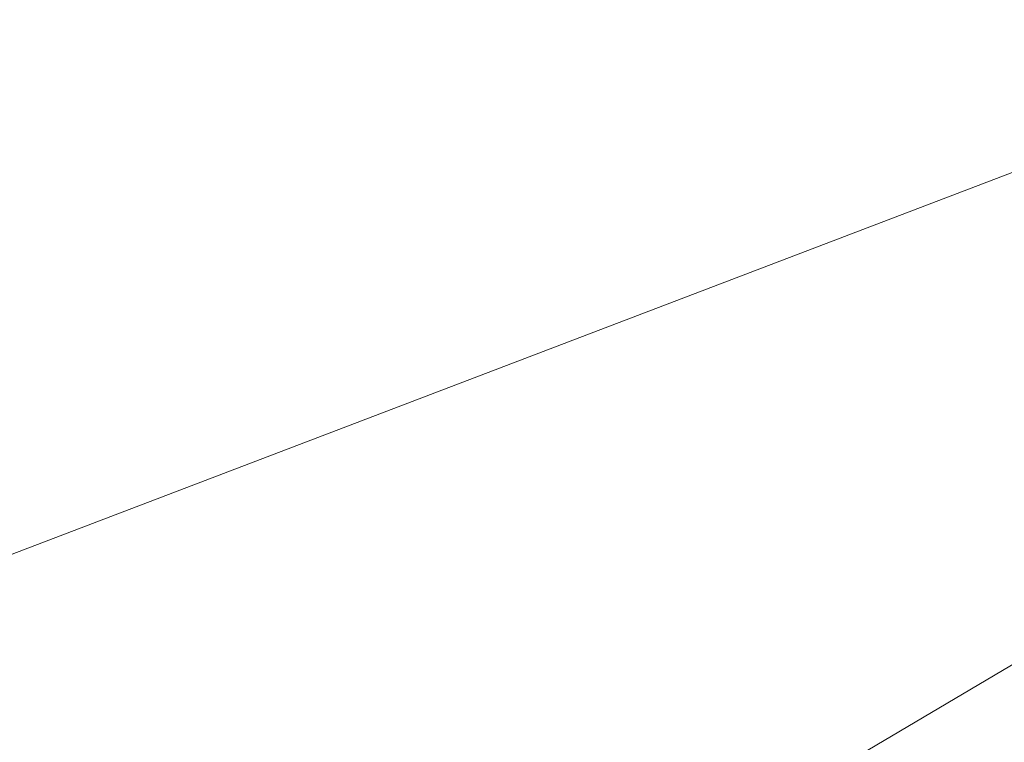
# Model space of a CAD drawing. Extents: x 1620613 to 1693141, y 557269 to 607790.
# Tile 285 of 656: x 1620813.685 to 1620814.223, y 607304.805 to 607305.2. Entities that reach past the tile are written whole.
import ezdxf

# ---------------------------------------------------------------- set-up
doc = ezdxf.new("R2010")
doc.units = 0
doc.header["$LTSCALE"] = 10
doc.header["$MEASUREMENT"] = 0
doc.linetypes.add('DGN Style 2', pattern=[7.346996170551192, 4.408197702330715, -2.938798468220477])
doc.linetypes.add('DGN Style 3', pattern=[10.28579463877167, 7.346996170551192, -2.938798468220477])
for name, color, linetype, lineweight in [('DR_X_Text', 7, 'Continuous', 0), ('DT_X_Contour_Minor', 136, 'DGN Style 3', 0), ('SV_X_Top_of_Bank', 97, 'DGN Style 2', 0)]:
    doc.layers.add(name, color=color, linetype=linetype, lineweight=lineweight)
doc.styles.get("Standard").update_dxf_attribs({"font": 'arial.ttf'})
doc.styles.add('Style-Arial', font='arial.ttf')
doc.dimstyles.get("Standard").update_dxf_attribs({"dimtxt": 0.18, "dimasz": 0.18, "dimexe": 0.18, "dimexo": 0.0625, "dimgap": 0.09, "dimtad": 0, "dimtih": 1, "dimtoh": 1, "dimdec": 4, "dimzin": 0, "dimdsep": 46, "dimtxsty": 'Standard', "dimcen": 0.09, "dimadec": 0, "dimazin": 0, "dimtfac": 1, "dimtdec": 4, "dimtofl": 0, "dimtmove": 0, "dimatfit": 3, "dimfxl": 1, "dimtolj": 1, "dimtzin": 0, "dimarcsym": 0})

# ---------------------------------------------------------------- blocks, each defined once
blk = doc.blocks.new('*U1004')
at = {"layer": 'DT_X_Contour_Minor', "transparency": 33554559, "elevation": 0.2000414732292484, "flags": 128}
blk.add_lwpolyline([(-15.21616715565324, 53.13950447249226), (-19.81874134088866, 49.86354265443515), (-20.72156229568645, 49.22141635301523), (-21.45749336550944, 48.69902108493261), (-22.02653455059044, 48.29635685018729), (-22.42868585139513, 48.01342364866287), (-23.27856947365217, 47.41857648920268), (-23.80416834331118, 46.98556298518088), (-24.74355223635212, 46.13265784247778), (-26.09672115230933, 44.85986106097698), (-27.86367509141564, 43.16717264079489), (-33.12726562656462, 38.09348133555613), (-34.87997650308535, 36.41065848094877), (-36.19041623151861, 35.16745839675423), (-37.05858481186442, 34.36388108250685), (-37.48448224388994, 33.99992653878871), (-38.03051386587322, 33.61554478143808), (-38.21858775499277, 33.48693160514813), (-38.37328570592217, 33.38937839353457), (-38.49460771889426, 33.32288514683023), (-38.5825537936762, 33.28745186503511), (-38.77257540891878, 33.23437640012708), (-38.88521126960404, 33.17604471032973), (-39.08060264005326, 33.04085623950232), (-39.3587495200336, 32.82881098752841), (-39.71965190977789, 32.53990895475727), (-40.79239896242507, 31.66702782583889), (-41.21281239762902, 31.37527341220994), (-41.66949241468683, 31.15467101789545), (-42.16243901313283, 31.00522064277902), (-42.6916521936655, 30.92692228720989), (-44.15124278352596, 30.8129960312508), (-44.65910627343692, 30.77541925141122), (-45.08800380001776, 30.74813360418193), (-45.43793536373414, 30.73113908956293), (-45.7089009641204, 30.72443570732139), (-46.78915318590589, 30.71716589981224), (-50.25550565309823, 29.22997960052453), (-51.06818505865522, 28.88110715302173), (-52.02064364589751, 28.47185536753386), (-53.11288141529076, 28.00222424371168), (-54.34489836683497, 27.47221378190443), (-57.81664914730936, 25.97834676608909), (-59.108489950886, 25.4196177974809), (-60.38019927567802, 24.86383115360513), (-61.63177712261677, 24.31098683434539), (-62.86322349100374, 23.76108483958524), (-66.12023850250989, 22.29860262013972), (-67.36429721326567, 21.74074830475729), (-68.65371208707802, 21.16404702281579), (-69.9884831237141, 20.56849877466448), (-71.36861032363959, 19.95410356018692), (-75.10942440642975, 18.29058703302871), (-76.51567851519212, 17.66446206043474), (-77.92883027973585, 17.03372453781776), (-79.34887969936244, 16.39837446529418), (-80.77582677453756, 15.75841184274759), (-84.59021584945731, 14.04569478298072), (-85.96780275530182, 13.42649090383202), (-87.23977166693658, 12.8534170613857), (-88.40612258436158, 12.32647325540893), (-89.46685550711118, 11.84565948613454), (-92.15465264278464, 10.62499615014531), (-93.16140094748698, 10.16824392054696), (-94.16579800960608, 9.713484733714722), (-95.16784382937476, 9.260718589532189), (-96.16753840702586, 8.809945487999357), (-98.83025562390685, 7.610541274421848), (-99.75191201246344, 7.19545492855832), (-100.5198432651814, 6.84974905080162), (-101.1340493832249, 6.573423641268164), (-101.5945303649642, 6.366478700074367), (-102.6175128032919, 5.907132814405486), (-103.011255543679, 5.728681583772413), (-103.425246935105, 5.537837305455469), (-103.8594869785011, 5.334599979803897), (-104.3139756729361, 5.1189696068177), (-105.5529437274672, 4.527431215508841), (-105.9805033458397, 4.32358178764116), (-106.3339561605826, 4.1556872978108), (-106.613302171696, 4.023747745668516), (-106.818541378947, 3.927763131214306), (-107.2670368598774, 3.719744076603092), (-107.4843943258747, 3.619638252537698), (-107.8000951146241, 3.475335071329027), (-108.2141392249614, 3.286834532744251), (-108.7265266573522, 3.054136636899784), (-110.2240175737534, 2.374679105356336), (-110.7152033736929, 2.152073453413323), (-111.0656425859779, 1.993849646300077), (-111.2753352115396, 1.900007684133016), (-111.3442812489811, 1.870547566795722), (-111.3404752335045, 1.87782971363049), (-111.3429190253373, 1.878463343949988), (-111.3531049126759, 1.874902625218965), (-111.371032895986, 1.867147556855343), (-111.3967029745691, 1.855198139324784), (-111.4754793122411, 1.817740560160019), (-111.5018743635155, 1.805381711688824), (-111.5219772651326, 1.796398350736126), (-111.5357880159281, 1.79079047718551), (-111.5433066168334, 1.788558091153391), (-111.5549666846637, 1.787105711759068), (-111.5624210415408, 1.784814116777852), (-111.5760390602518, 1.779028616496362), (-111.5958207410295, 1.769749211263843), (-111.6217660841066, 1.756975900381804), (-111.6991718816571, 1.718255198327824), (-111.7342200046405, 1.700687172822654), (-111.7813100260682, 1.677023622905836), (-111.8404419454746, 1.647264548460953), (-111.9116157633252, 1.611409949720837), (-112.2718580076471, 1.429865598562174), (-113.0350606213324, -0.2474059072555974), (-113.2177541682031, -0.6502334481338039), (-113.4387479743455, -1.13988542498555), (-113.6980420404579, -1.716361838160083), (-113.9956363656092, -2.379662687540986), (-114.8402882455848, -4.264230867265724), (-115.2146300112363, -4.99066763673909), (-115.7041663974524, -5.756551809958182), (-116.3088974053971, -6.561883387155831), (-117.0288230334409, -7.406662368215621), (-120.6572634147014, -11.44100822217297), (-121.7109238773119, -12.4702595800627), (-121.9242665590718, -12.67251216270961), (-122.1127258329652, -12.838162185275), (-122.2763016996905, -12.96720964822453), (-122.4149941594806, -13.0596545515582), (-122.7516628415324, -13.25737088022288), (-123.1181484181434, -13.47519358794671), (-123.9651036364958, -13.98037446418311), (-125.2925284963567, -14.77291350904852), (-127.1004229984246, -15.85281072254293), (-132.5621011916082, -19.11568085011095), (-134.3564604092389, -20.18775530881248), (-135.643279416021, -20.95682608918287), (-136.4225582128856, -21.4228931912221), (-136.6942967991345, -21.5859566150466), (-136.7422127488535, -21.61678750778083), (-136.7928334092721, -21.64935871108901), (-136.9087584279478, -21.72394915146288), (-137.0899878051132, -21.84055882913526), (-137.3365215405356, -21.99918774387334), (-138.0810173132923, -22.47822383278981), (-138.3978712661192, -22.6746115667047), (-138.790061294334, -22.90449770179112), (-139.2575873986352, -23.16788223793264), (-139.8004495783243, -23.46476517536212), (-142.5095905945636, -24.92838181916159), (-153.1870326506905, -30.13426355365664), (-155.2248335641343, -31.12493864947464), (-156.7621897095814, -31.86587176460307), (-157.7991010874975, -32.35706289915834), (-158.3355676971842, -32.59851205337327), (-159.0988856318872, -32.90938715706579), (-159.3740378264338, -33.02320973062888), (-159.6270059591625, -33.13152112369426), (-159.8577900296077, -33.23432133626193), (-160.0663900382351, -33.33161036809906), (-160.5930779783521, -33.58369954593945), (-160.8051329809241, -33.66154300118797), (-161.0462820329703, -33.70600648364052), (-161.3165251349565, -33.71708999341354), (-161.615862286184, -33.69479353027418), (-162.4528867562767, -33.59082966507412), (-162.9269289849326, -33.66899306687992), (-163.721287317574, -33.98145617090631), (-164.8359617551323, -34.52821897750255), (-166.2709522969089, -35.30928148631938), (-170.5246818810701, -37.7045144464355), (-172.1231266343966, -38.57648387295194), (-173.7281637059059, -39.39596743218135), (-175.339793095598, -40.16296512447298), (-176.9580148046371, -40.87747694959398), (-181.2820624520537, -42.71286066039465), (-182.7909117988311, -43.35069092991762), (-184.0744241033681, -43.88764395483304), (-185.1325993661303, -44.32371973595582), (-185.9654375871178, -44.65891827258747), (-187.8858901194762, -45.41827804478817), (-188.520472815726, -45.67012349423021), (-188.9838815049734, -45.85614001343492), (-189.2761161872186, -45.97632760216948), (-189.3971768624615, -46.0306862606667), (-189.4917733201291, -46.08787077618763), (-189.8211518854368, -46.28819430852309), (-190.7383402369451, -46.84627651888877), (-192.2433383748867, -47.76211740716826), (-194.3361462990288, -49.03571697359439), (-200.7007138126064, -52.90899405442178), (-202.8180694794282, -54.19743101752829), (-204.3967108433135, -55.15778409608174), (-205.4366379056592, -55.79005328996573), (-205.9378506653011, -56.09423859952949), (-206.5561322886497, -56.46795424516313), (-206.8614067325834, -56.64589492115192), (-207.3135188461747, -56.89943021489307), (-207.912468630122, -57.22856012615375), (-208.6582560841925, -57.63328465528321), (-212.4812187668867, -59.69838656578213), (-217.9525532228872, -61.78625121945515), (-218.9816974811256, -62.17902329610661), (-219.7242726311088, -62.46254038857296), (-220.1802786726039, -62.63680249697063), (-220.3497156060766, -62.70180962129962), (-220.4194552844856, -62.72948864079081), (-220.8007980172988, -62.87632058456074), (-221.8925214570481, -63.29605715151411), (-223.6946256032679, -63.98869834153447), (-226.2071104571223, -64.95424415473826), (-233.8542443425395, -67.8929058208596), (-236.4554405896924, -68.89391066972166), (-238.5236789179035, -69.69292896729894), (-240.0589593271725, -70.28996071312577), (-241.0612818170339, -70.68500590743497), (-243.0235312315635, -71.46914435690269), (-243.7578034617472, -71.7613185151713), (-244.4889330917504, -72.04973715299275), (-245.2169201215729, -72.33440027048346), (-245.9417645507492, -72.61530786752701), (-247.8704928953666, -73.35938743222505), (-248.5630352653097, -73.6199460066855), (-249.1941161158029, -73.8435620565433), (-249.7637354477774, -74.0302355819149), (-250.271893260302, -74.17996658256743), (-251.5450320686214, -74.52999255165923), (-252.0702619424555, -74.6602527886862), (-252.691097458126, -74.78851402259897), (-253.4075386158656, -74.91477625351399), (-254.2195854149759, -75.03903948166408), (-256.5125177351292, -75.36774275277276), (-256.9049860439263, -75.59858398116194), (-256.3626917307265, -76.04458021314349), (-254.8856347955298, -76.705731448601), (-252.4738152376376, -77.58203768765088), (-244.7959462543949, -80.20572766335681), (-242.204642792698, -81.01907846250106), (-240.1891341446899, -81.49136337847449), (-238.7494203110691, -81.62258241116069), (-237.8855012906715, -81.41273556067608), (-236.3494436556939, -80.39838944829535), (-235.4562545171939, -80.28305411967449), (-233.928730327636, -80.69780771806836), (-231.7668710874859, -81.64265024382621), (-228.9706767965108, -83.11758169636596), (-220.6683786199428, -87.75751747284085), (-217.8834685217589, -89.27032145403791), (-215.7554618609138, -90.32878156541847), (-214.2843586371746, -90.93289780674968), (-213.4701588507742, -91.08267017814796), (-212.174830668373, -90.87627134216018), (-211.6545913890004, -90.75436087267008), (-211.0653696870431, -90.54342859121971), (-210.4071655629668, -90.2434744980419), (-209.6799790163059, -89.85449859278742), (-207.6488383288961, -88.69853376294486), (-206.8963358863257, -88.28145190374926), (-206.1621840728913, -87.89717994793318), (-205.4463828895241, -87.54571789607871), (-204.7489323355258, -87.22706574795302), (-202.9135316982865, -86.42107322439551), (-202.161806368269, -86.10027413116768), (-201.2831808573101, -85.74237124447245), (-200.277655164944, -85.347364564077), (-199.1452292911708, -84.91525409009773), (-195.9562267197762, -83.71348776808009), (-194.8143689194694, -83.26692920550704), (-193.7805474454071, -82.82857825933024), (-192.8547622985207, -82.39843492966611), (-192.0370134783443, -81.97649921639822), (-190.0003983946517, -80.86228080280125), (-189.2093401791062, -80.45351616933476), (-188.3636268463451, -80.06288607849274), (-187.4632583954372, -79.69039053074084), (-186.5082348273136, -79.33602952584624), (-183.88863182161, -78.41524623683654), (-183.0039409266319, -78.10315325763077), (-182.3145704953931, -77.85746178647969), (-181.8205205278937, -77.67817182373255), (-181.5217910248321, -77.56528336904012), (-180.9856063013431, -77.35278283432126), (-180.6732185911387, -77.23195806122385), (-180.1381940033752, -77.02885914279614), (-179.3805325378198, -76.74348607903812), (-178.4002341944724, -76.37583887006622), (-175.4892561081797, -75.28574745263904), (-174.2415284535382, -74.81242216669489), (-172.6815790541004, -74.21001487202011), (-170.8094079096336, -73.47852556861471), (-168.6250150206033, -72.6179542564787), (-162.3836716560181, -70.15098807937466), (-160.3075015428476, -69.33094668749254), (-158.7599987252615, -68.72104714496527), (-157.7411632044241, -68.32128945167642), (-157.2509949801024, -68.131673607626), (-156.6487694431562, -67.906220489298), (-156.3778641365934, -67.78612823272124), (-156.0168173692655, -67.59494130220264), (-155.5656291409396, -67.33265969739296), (-155.0242994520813, -66.99928341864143), (-153.4605650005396, -66.01548710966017), (-152.8529017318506, -65.65113033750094), (-152.2027127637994, -65.29590725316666), (-151.5099980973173, -64.94981785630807), (-150.7747577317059, -64.61286214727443), (-148.7574158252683, -63.72649183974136), (-147.8165163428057, -63.32364140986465), (-146.5068243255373, -62.77986785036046), (-144.8283397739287, -62.09517116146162), (-142.7810626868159, -61.26955134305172), (-136.8299337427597, -58.88000098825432), (-134.7873558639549, -58.07134284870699), (-133.1229689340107, -57.4375311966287), (-131.8367729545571, -56.97856603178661), (-130.9287679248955, -56.69444735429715), (-129.0116757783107, -56.16992619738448), (-128.3709055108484, -55.98933264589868), (-127.8864138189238, -55.84094285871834), (-127.5582007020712, -55.72475683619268), (-127.3862661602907, -55.64077457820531), (-127.1361454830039, -55.45976024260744), (-127.0158877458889, -55.40442056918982), (-126.8427050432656, -55.37416230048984), (-126.6165973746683, -55.36898543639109), (-126.3375647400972, -55.38888997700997), (-125.5229110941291, -55.47541062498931), (-125.2490449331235, -55.50724031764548), (-125.0384366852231, -55.53783890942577), (-124.8910863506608, -55.56720640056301), (-124.8069939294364, -55.59534279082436), (-124.5621644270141, -55.72377337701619), (-121.6953630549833, -54.43029862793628), (-121.1401926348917, -54.18145993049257), (-120.7033105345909, -53.98929015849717), (-120.3847167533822, -53.85378931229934), (-120.1844112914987, -53.77495739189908), (-119.8079811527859, -53.64029750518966), (-119.6632141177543, -53.58463066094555), (-119.5112356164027, -53.51862504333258), (-119.3520456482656, -53.44228065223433), (-119.1856442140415, -53.35559748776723), (-118.732291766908, -53.11065735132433), (-118.5813705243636, -53.02933177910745), (-118.4686211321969, -52.96906016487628), (-118.394043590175, -52.92984250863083), (-118.3576378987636, -52.91167881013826), (-118.3114518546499, -52.8913142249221), (-118.2843343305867, -52.87942948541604), (-118.2376212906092, -52.8590487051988), (-118.1713127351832, -52.8301718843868), (-118.0854086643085, -52.79279902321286), (-117.8302037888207, -52.68181000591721), (-117.7463434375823, -52.64520010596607), (-117.6861660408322, -52.61861216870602), (-117.6496715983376, -52.60204619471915), (-117.6368601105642, -52.59550218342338), (-117.634273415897, -52.59141410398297), (-117.5621176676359, -52.55989399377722), (-117.3475904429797, -52.4683997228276), (-116.9906917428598, -52.31693129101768), (-116.4914215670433, -52.10548869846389), (-114.970205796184, -51.46167623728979), (-114.4185916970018, -51.22624495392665), (-113.9046612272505, -51.00281044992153), (-113.4284143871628, -50.79137272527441), (-112.9898511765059, -50.59193177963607), (-111.8705941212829, -50.07608496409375), (-111.4361631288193, -49.87686495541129), (-110.9723129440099, -49.66609004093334), (-110.479043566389, -49.44376022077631), (-109.9563549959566, -49.20987549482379), (-108.5232932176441, -48.57077635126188), (-107.9104807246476, -48.29830772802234), (-107.1468395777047, -47.96022621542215), (-106.2323697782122, -47.55653181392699), (-105.1670713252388, -47.08722452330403), (-102.1251705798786, -45.74825456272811), (-100.9267181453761, -45.21956756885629), (-99.6127864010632, -44.63773405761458), (-98.18337534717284, -44.00275402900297), (-96.63848498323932, -43.31462748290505), (-92.36480493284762, -41.40876133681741), (-90.7662950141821, -40.69468151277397), (-89.1760252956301, -39.98184164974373), (-87.59399577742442, -39.27024174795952), (-86.02020645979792, -38.55988180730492), (-81.83442187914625, -36.66724191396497), (-80.35566188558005, -35.99873885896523), (-79.05872034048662, -35.41270961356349), (-77.94359724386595, -34.90915417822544), (-77.01029259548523, -34.48807255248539), (-74.76390479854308, -33.47515329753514), (-73.82803864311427, -33.05414123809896), (-72.70523102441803, -32.55079450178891), (-71.39548194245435, -31.96511308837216), (-69.89879139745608, -31.29709699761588), (-65.65836132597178, -29.40594118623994), (-64.17550338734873, -28.7438384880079), (-62.90725212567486, -28.17589725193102), (-61.85360754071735, -27.70211747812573), (-61.01456963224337, -27.32249916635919), (-59.06327744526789, -26.43573228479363), (-58.40143171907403, -26.13440883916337), (-57.87936368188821, -25.89551366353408), (-57.49707333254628, -25.71904675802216), (-57.25456067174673, -25.60500812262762), (-56.79423049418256, -25.38414278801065), (-56.61580828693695, -25.29798916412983), (-56.42578929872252, -25.20517729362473), (-56.2241735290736, -25.1057071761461), (-56.01096097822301, -24.99957881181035), (-55.42693180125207, -24.70769217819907), (-55.17584401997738, -24.58463789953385), (-54.86060255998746, -24.43439003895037), (-54.48120742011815, -24.25694859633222), (-54.03765860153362, -24.05231357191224), (-52.76932351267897, -23.47036206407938), (-52.35306644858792, -23.27972813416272), (-52.05554657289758, -23.14428997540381), (-51.8767638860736, -23.0640475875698), (-51.81671838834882, -23.03900097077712), (-51.81491331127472, -23.04580435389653), (-51.80586088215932, -23.04392634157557), (-51.78005740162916, -23.03318976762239), (-51.73750286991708, -23.01359463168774), (-51.67819728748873, -22.98514093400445), (-51.49771433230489, -22.8974529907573), (-51.39857034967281, -22.84935450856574), (-51.23650061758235, -22.77082501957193), (-51.01150513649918, -22.66186452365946), (-50.72358390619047, -22.52247302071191), (-49.23312474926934, -21.80097365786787), (-49.14244847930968, -20.03365444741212), (-49.00203839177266, -19.51154287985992), (-48.6196693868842, -18.70263069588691), (-47.99534146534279, -17.6069178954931), (-47.12905462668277, -16.22440447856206), (-44.4963445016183, -12.15530121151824), (-43.46803317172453, -10.75049285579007), (-42.35763177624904, -9.587895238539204), (-41.16514031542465, -8.667508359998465), (-39.89055878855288, -7.989332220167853), (-36.38222129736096, -6.503810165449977), (-35.20540522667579, -6.00551539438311), (-34.30621013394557, -5.624772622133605), (-33.68463601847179, -5.361581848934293), (-33.34068288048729, -5.215943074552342), (-32.79363581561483, -4.984309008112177), (-32.37782533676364, -4.731976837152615), (-31.5406792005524, -4.148705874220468), (-30.2821974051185, -3.234496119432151), (-28.60237995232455, -1.989347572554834), (-23.56108586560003, 1.772300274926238), (-21.76660683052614, 3.090607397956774), (-20.1641402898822, 4.224292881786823), (-18.75368624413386, 5.173356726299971), (-17.53524469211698, 5.937798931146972), (-14.54208387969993, 7.730149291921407), (-13.53872524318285, 8.334381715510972), (-12.77351994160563, 8.802816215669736), (-12.24646797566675, 9.1354527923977), (-11.95756934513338, 9.332291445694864), (-11.50471077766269, 9.676130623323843), (-11.13367417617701, 9.918347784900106), (-10.3602082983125, 10.38711988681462), (-9.184313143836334, 11.08244692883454), (-7.605988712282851, 12.00432891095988), (-2.860551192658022, 14.76475411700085), (-1.204194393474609, 15.72995997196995), (0.2057978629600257, 16.5552586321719), (1.369425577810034, 17.24065009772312), (2.286688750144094, 17.78613436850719), (4.404237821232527, 19.05421616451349), (5.349744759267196, 19.62845602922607), (6.598103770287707, 20.40011427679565), (8.149314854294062, 21.36919090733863), (10.00337801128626, 22.5356859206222), (15.35134919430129, 25.90956379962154), (17.17177361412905, 27.06607961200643), (18.62206848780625, 28.00521863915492), (19.70223381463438, 28.72698088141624), (20.41226959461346, 29.23136633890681), (21.81219227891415, 30.28655851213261), (22.32136375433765, 30.52013040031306), (22.79893616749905, 30.42945193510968), (23.24490951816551, 30.01452311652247), (23.6592838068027, 29.27534394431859), (25.5192993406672, 25.06925698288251)], dxfattribs=at)
blk = doc.blocks.new('TerminatorOpen_0.5')
at = {"color": 0, "linetype": 'ByBlock', "lineweight": -2}
for q in [(-1, 0.25), (-1, 0), (-1, -0.25)]:
    blk.add_line((0, 0), q, dxfattribs=at)

msp = doc.modelspace()

# ---------------------------------------------------------------- linework, layer by layer
at = {"layer": 'SV_X_Top_of_Bank', "extrusion": (0.007114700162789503, -0.05176716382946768, 0.9986338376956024), "elevation": -18855.21206843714, "flags": 128}
msp.add_lwpolyline([(1688341.399474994, 380495.2335694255), (1688359.531308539, 380495.7043637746), (1688370.463455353, 380498.0725351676), (1688395.572580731, 380506.740670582), (1688420.940108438, 380511.7574321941), (1688444.138128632, 380518.355338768), (1688467.22231404, 380528.7305743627), (1688491.262317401, 380540.2151339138), (1688508.535586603, 380545.2887184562), (1688513.5223003, 380548.4010002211), (1688516.051220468, 380548.1495454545), (1688520.39603739, 380549.3039635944), (1688525.368929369, 380551.0706712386)], dxfattribs=at)
at = {"layer": 'SV_X_Top_of_Bank', "extrusion": (0.04489057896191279, -0.1067836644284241, 0.9932683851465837), "elevation": 8952.639644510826, "flags": 128}
msp.add_lwpolyline([(1729619.200279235, -67683.47041249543), (1729610.048117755, -67689.2494116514), (1729593.286163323, -67692.1110974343), (1729566.643396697, -67690.50938442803), (1729551.852254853, -67691.88192179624), (1729536.554039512, -67691.83763185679), (1729515.835796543, -67695.68964613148), (1729501.149706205, -67697.72199223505), (1729469.279658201, -67698.3224800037)], dxfattribs=at)
at = {"layer": 'SV_X_Top_of_Bank', "extrusion": (0.168901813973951, -0.4467975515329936, 0.8785465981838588), "elevation": 3356.978483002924, "flags": 128}
msp.add_lwpolyline([(1730947.770607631, -3965.265990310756), (1730946.805849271, -3964.96904812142), (1730946.663359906, -3964.804005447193), (1730941.67030618, -3965.055207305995), (1730939.350192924, -3965.361981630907), (1730937.749893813, -3967.172645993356), (1730926.574366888, -3968.532772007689), (1730874.446998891, -3968.466137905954), (1730864.586120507, -3969.339779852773), (1730855.732144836, -3969.748913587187), (1730845.815665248, -3968.420788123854), (1730844.088985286, -3969.592587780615), (1730838.536446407, -3969.077424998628), (1730833.231231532, -3969.713117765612)], dxfattribs=at)

# ---------------------------------------------------------------- block references
at = {"layer": 'DT_X_Contour_Minor', "transparency": 33554559}
msp.add_blockref('*U1004', (1621028.060791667, 607365.3311666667, 1050.599958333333), dxfattribs=at)

# ---------------------------------------------------------------- leaders
at = {"layer": 'DR_X_Text', "annotation_type": 0, "has_hookline": 1, "hookline_direction": 1}
msp.add_leader([(1620881.245000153, 607312.333310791, 1046.267599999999), (1620804.679557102, 607276.0227453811, 1046.267599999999), (1620803.279557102, 607276.0227453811, 1046.267599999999)], dimstyle='Standard', override={"dimscale": 10, "dimtxt": 0.14, "dimasz": 0.14, "dimgap": 0.07000000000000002, "dimtad": 0, "dimtxsty": 'Style-Arial', "dimldrblk": 'TerminatorOpen_0.5'}, dxfattribs=at)

doc.saveas('drawing.dxf')
